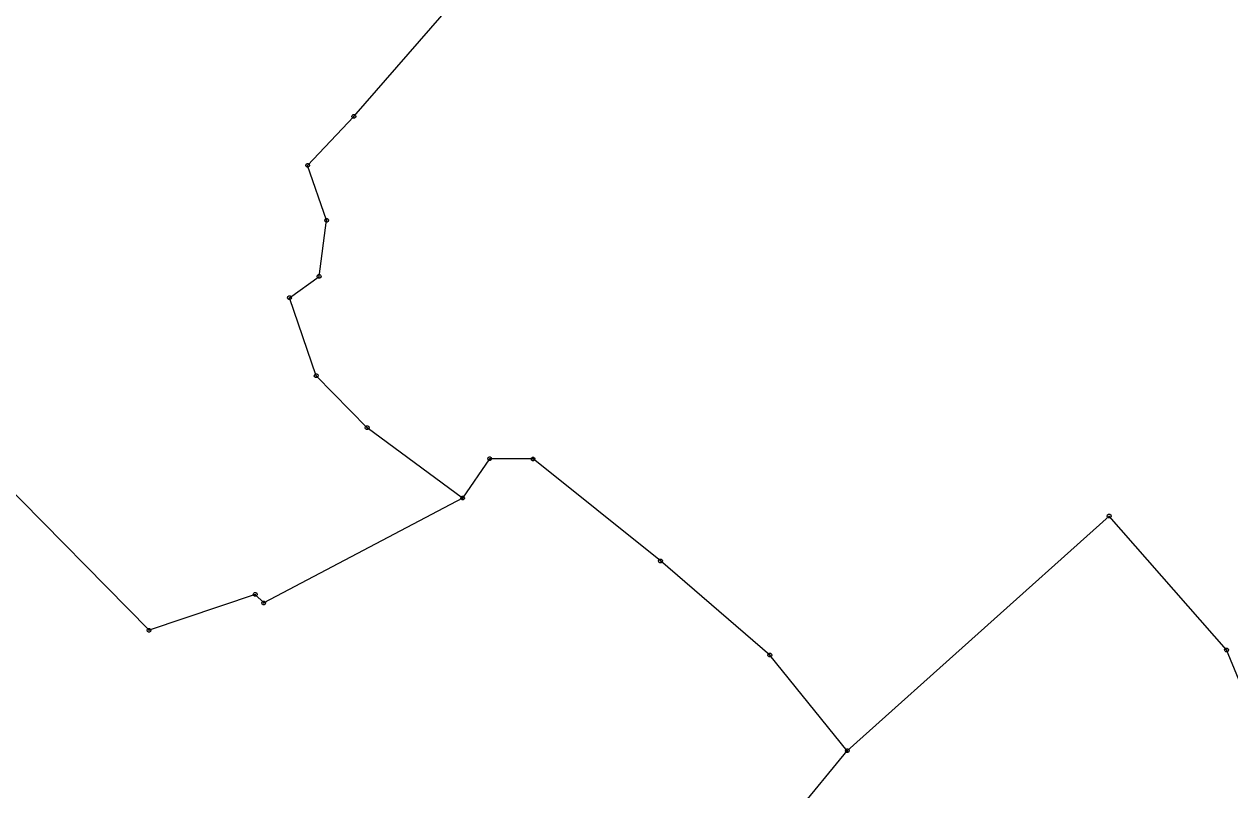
# Model space of a CAD drawing. Extents: x -694465 to -690527, y -983694 to -978978.
# Drawn here: x -692154.6 to -691840.7, y -979840.2 to -979641 of the extents above; entities that cross this region are included whole.
import ezdxf

# ---------------------------------------------------------------- set-up
doc = ezdxf.new("R2010")
doc.units = 0
doc.layers.add('Vrstva 1', color=7, linetype='Continuous')
doc.layers.add('Vrstva 24', color=7, linetype='Continuous')

msp = doc.modelspace()

# ---------------------------------------------------------------- linework, layer by layer
at = {"layer": 'Vrstva 1'}
for points in [[(-692068.76, -979665.02), (-692040.43, -979632.5)], [(-692080.78, -979677.74), (-692068.76, -979665.02)], [(-692075.84, -979692.01), (-692080.78, -979677.74)], [(-692077.79, -979706.63), (-692075.84, -979692.01)], [(-692085.51, -979712.18), (-692077.79, -979706.63)], [(-692078.54, -979732.46), (-692085.51, -979712.18)], [(-692065.27, -979745.99), (-692078.54, -979732.46)], [(-692040.44, -979764.32), (-692065.27, -979745.99)], [(-692033.4, -979754.05), (-692040.44, -979764.32)], [(-692022.11, -979754.12), (-692033.4, -979754.05)], [(-691988.94, -979780.66), (-692022.11, -979754.12)], [(-692122.06, -979798.71), (-692160.92, -979759.33)], [(-692040.44, -979764.32), (-692092.21, -979791.58)], [(-691872.16, -979768.98), (-691940.32, -979830.03)], [(-691841.61, -979803.82), (-691872.16, -979768.98)], [(-691960.47, -979805.17), (-691988.94, -979780.66)], [(-692094.41, -979789.35), (-692122.06, -979798.71)], [(-692092.21, -979791.58), (-692094.41, -979789.35)], [(-691940.32, -979830.03), (-691960.47, -979805.17)], [(-691784.52, -979941.75), (-691841.61, -979803.82)], [(-691953.48, -979846.01), (-691940.32, -979830.03)]]:
    msp.add_lwpolyline(points, dxfattribs=at)
at = {"layer": 'Vrstva 24'}
for points in [[(-692068.606, -979664.544), (-692068.356, -979664.726), (-692068.26, -979665.02), (-692068.356, -979665.314), (-692068.606, -979665.496), (-692068.914, -979665.496), (-692069.164, -979665.314), (-692069.26, -979665.02), (-692069.164, -979664.726), (-692068.914, -979664.544)], [(-692068.606, -979664.544), (-692068.356, -979664.726), (-692068.26, -979665.02), (-692068.356, -979665.314), (-692068.606, -979665.496), (-692068.914, -979665.496), (-692069.164, -979665.314), (-692069.26, -979665.02), (-692069.164, -979664.726), (-692068.914, -979664.544)], [(-692068.606, -979664.544), (-692068.356, -979664.726), (-692068.26, -979665.02), (-692068.356, -979665.314), (-692068.606, -979665.496), (-692068.914, -979665.496), (-692069.164, -979665.314), (-692069.26, -979665.02), (-692069.164, -979664.726), (-692068.914, -979664.544)], [(-692068.606, -979664.544), (-692068.356, -979664.726), (-692068.26, -979665.02), (-692068.356, -979665.314), (-692068.606, -979665.496), (-692068.914, -979665.496), (-692069.164, -979665.314), (-692069.26, -979665.02), (-692069.164, -979664.726), (-692068.914, -979664.544)], [(-692080.626, -979677.264), (-692080.376, -979677.446), (-692080.28, -979677.74), (-692080.376, -979678.034), (-692080.626, -979678.216), (-692080.934, -979678.216), (-692081.184, -979678.034), (-692081.28, -979677.74), (-692081.184, -979677.446), (-692080.934, -979677.264)], [(-692080.626, -979677.264), (-692080.376, -979677.446), (-692080.28, -979677.74), (-692080.376, -979678.034), (-692080.626, -979678.216), (-692080.934, -979678.216), (-692081.184, -979678.034), (-692081.28, -979677.74), (-692081.184, -979677.446), (-692080.934, -979677.264)], [(-692080.626, -979677.264), (-692080.376, -979677.446), (-692080.28, -979677.74), (-692080.376, -979678.034), (-692080.626, -979678.216), (-692080.934, -979678.216), (-692081.184, -979678.034), (-692081.28, -979677.74), (-692081.184, -979677.446), (-692080.934, -979677.264)], [(-692080.626, -979677.264), (-692080.376, -979677.446), (-692080.28, -979677.74), (-692080.376, -979678.034), (-692080.626, -979678.216), (-692080.934, -979678.216), (-692081.184, -979678.034), (-692081.28, -979677.74), (-692081.184, -979677.446), (-692080.934, -979677.264)], [(-692075.686, -979691.534), (-692075.436, -979691.716), (-692075.34, -979692.01), (-692075.436, -979692.304), (-692075.686, -979692.486), (-692075.994, -979692.486), (-692076.244, -979692.304), (-692076.34, -979692.01), (-692076.244, -979691.716), (-692075.994, -979691.534)], [(-692075.686, -979691.534), (-692075.436, -979691.716), (-692075.34, -979692.01), (-692075.436, -979692.304), (-692075.686, -979692.486), (-692075.994, -979692.486), (-692076.244, -979692.304), (-692076.34, -979692.01), (-692076.244, -979691.716), (-692075.994, -979691.534)], [(-692075.686, -979691.534), (-692075.436, -979691.716), (-692075.34, -979692.01), (-692075.436, -979692.304), (-692075.686, -979692.486), (-692075.994, -979692.486), (-692076.244, -979692.304), (-692076.34, -979692.01), (-692076.244, -979691.716), (-692075.994, -979691.534)], [(-692075.686, -979691.534), (-692075.436, -979691.716), (-692075.34, -979692.01), (-692075.436, -979692.304), (-692075.686, -979692.486), (-692075.994, -979692.486), (-692076.244, -979692.304), (-692076.34, -979692.01), (-692076.244, -979691.716), (-692075.994, -979691.534)], [(-692077.636, -979706.154), (-692077.386, -979706.336), (-692077.29, -979706.63), (-692077.386, -979706.924), (-692077.636, -979707.106), (-692077.944, -979707.106), (-692078.194, -979706.924), (-692078.29, -979706.63), (-692078.194, -979706.336), (-692077.944, -979706.154)], [(-692077.636, -979706.154), (-692077.386, -979706.336), (-692077.29, -979706.63), (-692077.386, -979706.924), (-692077.636, -979707.106), (-692077.944, -979707.106), (-692078.194, -979706.924), (-692078.29, -979706.63), (-692078.194, -979706.336), (-692077.944, -979706.154)], [(-692077.636, -979706.154), (-692077.386, -979706.336), (-692077.29, -979706.63), (-692077.386, -979706.924), (-692077.636, -979707.106), (-692077.944, -979707.106), (-692078.194, -979706.924), (-692078.29, -979706.63), (-692078.194, -979706.336), (-692077.944, -979706.154)], [(-692077.636, -979706.154), (-692077.386, -979706.336), (-692077.29, -979706.63), (-692077.386, -979706.924), (-692077.636, -979707.106), (-692077.944, -979707.106), (-692078.194, -979706.924), (-692078.29, -979706.63), (-692078.194, -979706.336), (-692077.944, -979706.154)], [(-692085.356, -979711.704), (-692085.106, -979711.886), (-692085.01, -979712.18), (-692085.106, -979712.474), (-692085.356, -979712.656), (-692085.664, -979712.656), (-692085.914, -979712.474), (-692086.01, -979712.18), (-692085.914, -979711.886), (-692085.664, -979711.704)], [(-692085.356, -979711.704), (-692085.106, -979711.886), (-692085.01, -979712.18), (-692085.106, -979712.474), (-692085.356, -979712.656), (-692085.664, -979712.656), (-692085.914, -979712.474), (-692086.01, -979712.18), (-692085.914, -979711.886), (-692085.664, -979711.704)], [(-692085.356, -979711.704), (-692085.106, -979711.886), (-692085.01, -979712.18), (-692085.106, -979712.474), (-692085.356, -979712.656), (-692085.664, -979712.656), (-692085.914, -979712.474), (-692086.01, -979712.18), (-692085.914, -979711.886), (-692085.664, -979711.704)], [(-692085.356, -979711.704), (-692085.106, -979711.886), (-692085.01, -979712.18), (-692085.106, -979712.474), (-692085.356, -979712.656), (-692085.664, -979712.656), (-692085.914, -979712.474), (-692086.01, -979712.18), (-692085.914, -979711.886), (-692085.664, -979711.704)], [(-692078.386, -979731.984), (-692078.136, -979732.166), (-692078.04, -979732.46), (-692078.136, -979732.754), (-692078.386, -979732.936), (-692078.694, -979732.936), (-692078.944, -979732.754), (-692079.04, -979732.46), (-692078.944, -979732.166), (-692078.694, -979731.984)], [(-692078.386, -979731.984), (-692078.136, -979732.166), (-692078.04, -979732.46), (-692078.136, -979732.754), (-692078.386, -979732.936), (-692078.694, -979732.936), (-692078.944, -979732.754), (-692079.04, -979732.46), (-692078.944, -979732.166), (-692078.694, -979731.984)], [(-692078.386, -979731.984), (-692078.136, -979732.166), (-692078.04, -979732.46), (-692078.136, -979732.754), (-692078.386, -979732.936), (-692078.694, -979732.936), (-692078.944, -979732.754), (-692079.04, -979732.46), (-692078.944, -979732.166), (-692078.694, -979731.984)], [(-692078.386, -979731.984), (-692078.136, -979732.166), (-692078.04, -979732.46), (-692078.136, -979732.754), (-692078.386, -979732.936), (-692078.694, -979732.936), (-692078.944, -979732.754), (-692079.04, -979732.46), (-692078.944, -979732.166), (-692078.694, -979731.984)], [(-692065.116, -979745.514), (-692064.866, -979745.696), (-692064.77, -979745.99), (-692064.866, -979746.284), (-692065.116, -979746.466), (-692065.424, -979746.466), (-692065.674, -979746.284), (-692065.77, -979745.99), (-692065.674, -979745.696), (-692065.424, -979745.514)], [(-692065.116, -979745.514), (-692064.866, -979745.696), (-692064.77, -979745.99), (-692064.866, -979746.284), (-692065.116, -979746.466), (-692065.424, -979746.466), (-692065.674, -979746.284), (-692065.77, -979745.99), (-692065.674, -979745.696), (-692065.424, -979745.514)], [(-692065.116, -979745.514), (-692064.866, -979745.696), (-692064.77, -979745.99), (-692064.866, -979746.284), (-692065.116, -979746.466), (-692065.424, -979746.466), (-692065.674, -979746.284), (-692065.77, -979745.99), (-692065.674, -979745.696), (-692065.424, -979745.514)], [(-692065.116, -979745.514), (-692064.866, -979745.696), (-692064.77, -979745.99), (-692064.866, -979746.284), (-692065.116, -979746.466), (-692065.424, -979746.466), (-692065.674, -979746.284), (-692065.77, -979745.99), (-692065.674, -979745.696), (-692065.424, -979745.514)], [(-692033.246, -979753.574), (-692032.996, -979753.756), (-692032.9, -979754.05), (-692032.996, -979754.344), (-692033.246, -979754.526), (-692033.554, -979754.526), (-692033.804, -979754.344), (-692033.9, -979754.05), (-692033.804, -979753.756), (-692033.554, -979753.574)], [(-692033.246, -979753.574), (-692032.996, -979753.756), (-692032.9, -979754.05), (-692032.996, -979754.344), (-692033.246, -979754.526), (-692033.554, -979754.526), (-692033.804, -979754.344), (-692033.9, -979754.05), (-692033.804, -979753.756), (-692033.554, -979753.574)], [(-692033.246, -979753.574), (-692032.996, -979753.756), (-692032.9, -979754.05), (-692032.996, -979754.344), (-692033.246, -979754.526), (-692033.554, -979754.526), (-692033.804, -979754.344), (-692033.9, -979754.05), (-692033.804, -979753.756), (-692033.554, -979753.574)], [(-692033.246, -979753.574), (-692032.996, -979753.756), (-692032.9, -979754.05), (-692032.996, -979754.344), (-692033.246, -979754.526), (-692033.554, -979754.526), (-692033.804, -979754.344), (-692033.9, -979754.05), (-692033.804, -979753.756), (-692033.554, -979753.574)], [(-692021.956, -979753.644), (-692021.706, -979753.826), (-692021.61, -979754.12), (-692021.706, -979754.414), (-692021.956, -979754.596), (-692022.264, -979754.596), (-692022.514, -979754.414), (-692022.61, -979754.12), (-692022.514, -979753.826), (-692022.264, -979753.644)], [(-692021.956, -979753.644), (-692021.706, -979753.826), (-692021.61, -979754.12), (-692021.706, -979754.414), (-692021.956, -979754.596), (-692022.264, -979754.596), (-692022.514, -979754.414), (-692022.61, -979754.12), (-692022.514, -979753.826), (-692022.264, -979753.644)], [(-692021.956, -979753.644), (-692021.706, -979753.826), (-692021.61, -979754.12), (-692021.706, -979754.414), (-692021.956, -979754.596), (-692022.264, -979754.596), (-692022.514, -979754.414), (-692022.61, -979754.12), (-692022.514, -979753.826), (-692022.264, -979753.644)], [(-692021.956, -979753.644), (-692021.706, -979753.826), (-692021.61, -979754.12), (-692021.706, -979754.414), (-692021.956, -979754.596), (-692022.264, -979754.596), (-692022.514, -979754.414), (-692022.61, -979754.12), (-692022.514, -979753.826), (-692022.264, -979753.644)], [(-692040.286, -979763.844), (-692040.036, -979764.026), (-692039.94, -979764.32), (-692040.036, -979764.614), (-692040.286, -979764.796), (-692040.594, -979764.796), (-692040.844, -979764.614), (-692040.94, -979764.32), (-692040.844, -979764.026), (-692040.594, -979763.844)], [(-692040.286, -979763.844), (-692040.036, -979764.026), (-692039.94, -979764.32), (-692040.036, -979764.614), (-692040.286, -979764.796), (-692040.594, -979764.796), (-692040.844, -979764.614), (-692040.94, -979764.32), (-692040.844, -979764.026), (-692040.594, -979763.844)], [(-692040.286, -979763.844), (-692040.036, -979764.026), (-692039.94, -979764.32), (-692040.036, -979764.614), (-692040.286, -979764.796), (-692040.594, -979764.796), (-692040.844, -979764.614), (-692040.94, -979764.32), (-692040.844, -979764.026), (-692040.594, -979763.844)], [(-692040.286, -979763.844), (-692040.036, -979764.026), (-692039.94, -979764.32), (-692040.036, -979764.614), (-692040.286, -979764.796), (-692040.594, -979764.796), (-692040.844, -979764.614), (-692040.94, -979764.32), (-692040.844, -979764.026), (-692040.594, -979763.844)], [(-692040.286, -979763.844), (-692040.036, -979764.026), (-692039.94, -979764.32), (-692040.036, -979764.614), (-692040.286, -979764.796), (-692040.594, -979764.796), (-692040.844, -979764.614), (-692040.94, -979764.32), (-692040.844, -979764.026), (-692040.594, -979763.844)], [(-692040.286, -979763.844), (-692040.036, -979764.026), (-692039.94, -979764.32), (-692040.036, -979764.614), (-692040.286, -979764.796), (-692040.594, -979764.796), (-692040.844, -979764.614), (-692040.94, -979764.32), (-692040.844, -979764.026), (-692040.594, -979763.844)], [(-691872.006, -979768.504), (-691871.756, -979768.686), (-691871.66, -979768.98), (-691871.756, -979769.274), (-691872.006, -979769.456), (-691872.314, -979769.456), (-691872.564, -979769.274), (-691872.66, -979768.98), (-691872.564, -979768.686), (-691872.314, -979768.504)], [(-691988.786, -979780.184), (-691988.536, -979780.366), (-691988.44, -979780.66), (-691988.536, -979780.954), (-691988.786, -979781.136), (-691989.094, -979781.136), (-691989.344, -979780.954), (-691989.44, -979780.66), (-691989.344, -979780.366), (-691989.094, -979780.184)], [(-691988.786, -979780.184), (-691988.536, -979780.366), (-691988.44, -979780.66), (-691988.536, -979780.954), (-691988.786, -979781.136), (-691989.094, -979781.136), (-691989.344, -979780.954), (-691989.44, -979780.66), (-691989.344, -979780.366), (-691989.094, -979780.184)], [(-691988.786, -979780.184), (-691988.536, -979780.366), (-691988.44, -979780.66), (-691988.536, -979780.954), (-691988.786, -979781.136), (-691989.094, -979781.136), (-691989.344, -979780.954), (-691989.44, -979780.66), (-691989.344, -979780.366), (-691989.094, -979780.184)], [(-691988.786, -979780.184), (-691988.536, -979780.366), (-691988.44, -979780.66), (-691988.536, -979780.954), (-691988.786, -979781.136), (-691989.094, -979781.136), (-691989.344, -979780.954), (-691989.44, -979780.66), (-691989.344, -979780.366), (-691989.094, -979780.184)], [(-692094.256, -979788.874), (-692094.006, -979789.056), (-692093.91, -979789.35), (-692094.006, -979789.644), (-692094.256, -979789.826), (-692094.564, -979789.826), (-692094.814, -979789.644), (-692094.91, -979789.35), (-692094.814, -979789.056), (-692094.564, -979788.874)], [(-692092.056, -979791.104), (-692091.806, -979791.286), (-692091.71, -979791.58), (-692091.806, -979791.874), (-692092.056, -979792.056), (-692092.364, -979792.056), (-692092.614, -979791.874), (-692092.71, -979791.58), (-692092.614, -979791.286), (-692092.364, -979791.104)], [(-692121.906, -979798.234), (-692121.656, -979798.416), (-692121.56, -979798.71), (-692121.656, -979799.004), (-692121.906, -979799.186), (-692122.214, -979799.186), (-692122.464, -979799.004), (-692122.56, -979798.71), (-692122.464, -979798.416), (-692122.214, -979798.234)], [(-691960.316, -979804.694), (-691960.066, -979804.876), (-691959.97, -979805.17), (-691960.066, -979805.464), (-691960.316, -979805.646), (-691960.624, -979805.646), (-691960.874, -979805.464), (-691960.97, -979805.17), (-691960.874, -979804.876), (-691960.624, -979804.694)], [(-691960.316, -979804.694), (-691960.066, -979804.876), (-691959.97, -979805.17), (-691960.066, -979805.464), (-691960.316, -979805.646), (-691960.624, -979805.646), (-691960.874, -979805.464), (-691960.97, -979805.17), (-691960.874, -979804.876), (-691960.624, -979804.694)], [(-691960.316, -979804.694), (-691960.066, -979804.876), (-691959.97, -979805.17), (-691960.066, -979805.464), (-691960.316, -979805.646), (-691960.624, -979805.646), (-691960.874, -979805.464), (-691960.97, -979805.17), (-691960.874, -979804.876), (-691960.624, -979804.694)], [(-691960.316, -979804.694), (-691960.066, -979804.876), (-691959.97, -979805.17), (-691960.066, -979805.464), (-691960.316, -979805.646), (-691960.624, -979805.646), (-691960.874, -979805.464), (-691960.97, -979805.17), (-691960.874, -979804.876), (-691960.624, -979804.694)], [(-691841.456, -979803.344), (-691841.206, -979803.526), (-691841.11, -979803.82), (-691841.206, -979804.114), (-691841.456, -979804.296), (-691841.764, -979804.296), (-691842.014, -979804.114), (-691842.11, -979803.82), (-691842.014, -979803.526), (-691841.764, -979803.344)], [(-691940.166, -979829.554), (-691939.916, -979829.736), (-691939.82, -979830.03), (-691939.916, -979830.324), (-691940.166, -979830.506), (-691940.474, -979830.506), (-691940.724, -979830.324), (-691940.82, -979830.03), (-691940.724, -979829.736), (-691940.474, -979829.554)], [(-691940.166, -979829.554), (-691939.916, -979829.736), (-691939.82, -979830.03), (-691939.916, -979830.324), (-691940.166, -979830.506), (-691940.474, -979830.506), (-691940.724, -979830.324), (-691940.82, -979830.03), (-691940.724, -979829.736), (-691940.474, -979829.554)], [(-691940.166, -979829.554), (-691939.916, -979829.736), (-691939.82, -979830.03), (-691939.916, -979830.324), (-691940.166, -979830.506), (-691940.474, -979830.506), (-691940.724, -979830.324), (-691940.82, -979830.03), (-691940.724, -979829.736), (-691940.474, -979829.554)], [(-691940.166, -979829.554), (-691939.916, -979829.736), (-691939.82, -979830.03), (-691939.916, -979830.324), (-691940.166, -979830.506), (-691940.474, -979830.506), (-691940.724, -979830.324), (-691940.82, -979830.03), (-691940.724, -979829.736), (-691940.474, -979829.554)], [(-691940.166, -979829.554), (-691939.916, -979829.736), (-691939.82, -979830.03), (-691939.916, -979830.324), (-691940.166, -979830.506), (-691940.474, -979830.506), (-691940.724, -979830.324), (-691940.82, -979830.03), (-691940.724, -979829.736), (-691940.474, -979829.554)], [(-691940.166, -979829.554), (-691939.916, -979829.736), (-691939.82, -979830.03), (-691939.916, -979830.324), (-691940.166, -979830.506), (-691940.474, -979830.506), (-691940.724, -979830.324), (-691940.82, -979830.03), (-691940.724, -979829.736), (-691940.474, -979829.554)]]:
    msp.add_lwpolyline(points, close=True, dxfattribs=at)
for points in [[(-692068.879, -979665.02), (-692068.64, -979665.02)], [(-692068.879, -979665.02), (-692068.64, -979665.02)], [(-692068.879, -979665.02), (-692068.64, -979665.02)], [(-692068.879, -979665.02), (-692068.64, -979665.02)], [(-692080.899, -979677.74), (-692080.66, -979677.74)], [(-692080.899, -979677.74), (-692080.66, -979677.74)], [(-692080.899, -979677.74), (-692080.66, -979677.74)], [(-692080.899, -979677.74), (-692080.66, -979677.74)], [(-692075.959, -979692.01), (-692075.72, -979692.01)], [(-692075.959, -979692.01), (-692075.72, -979692.01)], [(-692075.959, -979692.01), (-692075.72, -979692.01)], [(-692075.959, -979692.01), (-692075.72, -979692.01)], [(-692077.909, -979706.63), (-692077.67, -979706.63)], [(-692077.909, -979706.63), (-692077.67, -979706.63)], [(-692077.909, -979706.63), (-692077.67, -979706.63)], [(-692077.909, -979706.63), (-692077.67, -979706.63)], [(-692085.629, -979712.18), (-692085.39, -979712.18)], [(-692085.629, -979712.18), (-692085.39, -979712.18)], [(-692085.629, -979712.18), (-692085.39, -979712.18)], [(-692085.629, -979712.18), (-692085.39, -979712.18)], [(-692078.659, -979732.46), (-692078.42, -979732.46)], [(-692078.659, -979732.46), (-692078.42, -979732.46)], [(-692078.659, -979732.46), (-692078.42, -979732.46)], [(-692078.659, -979732.46), (-692078.42, -979732.46)], [(-692065.389, -979745.99), (-692065.15, -979745.99)], [(-692065.389, -979745.99), (-692065.15, -979745.99)], [(-692065.389, -979745.99), (-692065.15, -979745.99)], [(-692065.389, -979745.99), (-692065.15, -979745.99)], [(-692033.519, -979754.05), (-692033.28, -979754.05)], [(-692033.519, -979754.05), (-692033.28, -979754.05)], [(-692033.519, -979754.05), (-692033.28, -979754.05)], [(-692033.519, -979754.05), (-692033.28, -979754.05)], [(-692022.229, -979754.12), (-692021.99, -979754.12)], [(-692022.229, -979754.12), (-692021.99, -979754.12)], [(-692022.229, -979754.12), (-692021.99, -979754.12)], [(-692022.229, -979754.12), (-692021.99, -979754.12)], [(-692040.559, -979764.32), (-692040.32, -979764.32)], [(-692040.559, -979764.32), (-692040.32, -979764.32)], [(-692040.559, -979764.32), (-692040.32, -979764.32)], [(-692040.559, -979764.32), (-692040.32, -979764.32)], [(-692040.559, -979764.32), (-692040.32, -979764.32)], [(-692040.559, -979764.32), (-692040.32, -979764.32)], [(-691872.279, -979768.98), (-691872.04, -979768.98)], [(-691989.059, -979780.66), (-691988.82, -979780.66)], [(-691989.059, -979780.66), (-691988.82, -979780.66)], [(-691989.059, -979780.66), (-691988.82, -979780.66)], [(-691989.059, -979780.66), (-691988.82, -979780.66)], [(-692094.529, -979789.35), (-692094.29, -979789.35)], [(-692092.329, -979791.58), (-692092.09, -979791.58)], [(-692122.179, -979798.71), (-692121.94, -979798.71)], [(-691960.589, -979805.17), (-691960.35, -979805.17)], [(-691960.589, -979805.17), (-691960.35, -979805.17)], [(-691960.589, -979805.17), (-691960.35, -979805.17)], [(-691960.589, -979805.17), (-691960.35, -979805.17)], [(-691841.729, -979803.82), (-691841.49, -979803.82)], [(-691940.439, -979830.03), (-691940.2, -979830.03)], [(-691940.439, -979830.03), (-691940.2, -979830.03)], [(-691940.439, -979830.03), (-691940.2, -979830.03)], [(-691940.439, -979830.03), (-691940.2, -979830.03)], [(-691940.439, -979830.03), (-691940.2, -979830.03)], [(-691940.439, -979830.03), (-691940.2, -979830.03)]]:
    msp.add_lwpolyline(points, dxfattribs=at)

doc.saveas('drawing.dxf')
